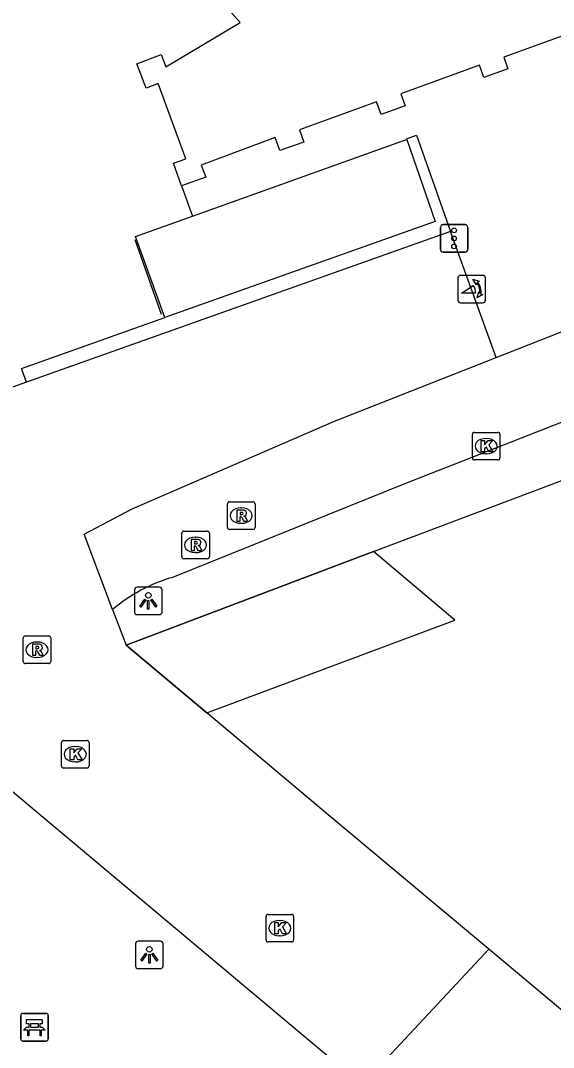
# Model space of a CAD drawing. Extents: x 161087 to 161922, y 382574 to 383873.
# Drawn here: x 161473.41 to 161492.72, y 383168.37 to 383205.61 of the extents above; entities that cross this region are included whole.
import ezdxf

# ---------------------------------------------------------------- set-up
doc = ezdxf.new("R2010")
doc.units = 0
for name, color, linetype in [('IMGEO_Bank', 7, 'Continuous'), ('IMGEO_Fietspad_open', 7, 'Continuous'), ('IMGEO_Kolk', 7, 'Continuous'), ('IMGEO_Lichtpunt', 7, 'Continuous'), ('IMGEO_Lijnafwatering', 7, 'Continuous'), ('IMGEO_Muur', 7, 'Continuous'), ('IMGEO_Pand', 7, 'Continuous'), ('IMGEO_Pand_overbouw', 7, 'Continuous'), ('IMGEO_Poller', 7, 'Continuous'), ('IMGEO_Rioolput', 7, 'Continuous'), ('IMGEO_Verkeersregelinstallatiepaal', 7, 'Continuous'), ('IMGEO_Voetgangersgebied_gesloten', 7, 'Continuous'), ('IMGEO_Voetgangersgebied_open', 7, 'Continuous'), ('IMGEO_Voetpad_op_trap', 7, 'Continuous'), ('IMGEO_Voetpad_open', 7, 'Continuous')]:
    doc.layers.add(name, color=color, linetype=linetype)

msp = doc.modelspace()

# ---------------------------------------------------------------- linework, layer by layer
at = {"layer": 'IMGEO_Bank'}
for p, q in [((161473.41, 383168.677), (161473.41, 383169.518)), ((161473.41, 383169.518), (161473.41, 383168.677)), ((161473.485, 383169.602), (161474.326, 383169.602)), ((161474.326, 383169.602), (161473.485, 383169.602)), ((161474.41, 383169.527), (161474.41, 383168.686)), ((161474.41, 383168.686), (161474.41, 383169.527)), ((161474.107, 383169), (161473.714, 383169)), ((161473.719, 383169.108), (161473.719, 383169.214)), ((161473.763, 383169.214), (161473.763, 383169.108)), ((161474.051, 383169.22), (161473.769, 383169.22)), ((161473.769, 383169.102), (161474.051, 383169.102)), ((161474.057, 383169.108), (161474.057, 383169.214)), ((161474.101, 383169.214), (161474.101, 383169.108)), ((161474.335, 383168.602), (161473.494, 383168.602)), ((161473.494, 383168.602), (161474.335, 383168.602))]:
    msp.add_line(p, q, dxfattribs=at)
for points in [[(161473.713, 383169.22), (161473.627, 383169.22), (161473.627, 383169.381), (161474.19, 383169.381), (161474.19, 383169.22), (161474.107, 383169.22)], [(161473.657, 383169), (161473.515, 383169), (161473.627, 383169.102), (161473.713, 383169.102)], [(161473.707, 383168.993), (161473.707, 383168.786), (161473.664, 383168.786), (161473.664, 383168.993)], [(161474.107, 383169.102), (161474.19, 383169.102), (161474.302, 383169), (161474.163, 383169)], [(161474.157, 383168.993), (161474.157, 383168.786), (161474.113, 383168.786), (161474.113, 383168.993)]]:
    msp.add_lwpolyline(points, dxfattribs=at)
for centre, radius, start, end in [((161473.488, 383169.524), 0.0779, 92.4484, 184.2845), ((161473.488, 383169.524), 0.0779, 92.4484, 184.2845), ((161474.332, 383169.524), 0.0779, 2.4484, 94.2845), ((161474.332, 383169.524), 0.0779, 2.4484, 94.2845), ((161473.657, 383168.993), 0.00671, 2.8957, 87.1043), ((161473.714, 383168.993), 0.00671, 92.8957, 177.1043), ((161473.712, 383169.213), 0.00671, 2.8957, 87.1043), ((161473.712, 383169.109), 0.00671, 272.8957, 357.1043), ((161473.769, 383169.213), 0.00671, 92.8957, 177.1043), ((161473.769, 383169.109), 0.00671, 182.8957, 267.1043), ((161474.051, 383169.213), 0.00671, 2.8957, 87.1043), ((161474.051, 383169.109), 0.00671, 272.8957, 357.1043), ((161474.108, 383169.213), 0.00671, 92.8957, 177.1043), ((161474.108, 383169.109), 0.00671, 182.8957, 267.1043), ((161474.106, 383168.993), 0.00671, 2.8957, 87.1043), ((161474.163, 383168.993), 0.00671, 92.8957, 177.1043), ((161473.488, 383168.68), 0.0779, 182.4484, 274.2845), ((161473.488, 383168.68), 0.0779, 182.4484, 274.2845), ((161474.332, 383168.68), 0.0779, 272.4484, 4.2845), ((161474.332, 383168.68), 0.0779, 272.4484, 4.2845)]:
    msp.add_arc(centre, radius, start, end, dxfattribs=at)
at = {"layer": 'IMGEO_Fietspad_open'}
for points in [[(161490.644, 383193.385), (161517.649, 383204.031), (161525.978, 383206.8), (161531.26, 383208.242), (161541.577, 383210.015)], [(161550.595, 383209.525), (161547.65, 383208.325), (161542.826, 383207.084), (161531.933, 383205.212), (161526.876, 383203.831), (161518.704, 383201.115), (161487.35, 383188.824), (161478.917, 383185.415)], [(161476.743, 383184.249), (161475.709, 383186.979), (161477.456, 383187.896), (161484.787, 383191.076), (161490.644, 383193.385)]]:
    msp.add_lwpolyline(points, dxfattribs=at)
msp.add_arc((161480.551, 383179.758), 5.888, 106.1141, 130.2987, dxfattribs=at)
at = {"layer": 'IMGEO_Kolk'}
for p, q in [((161489.778, 383189.747), (161489.778, 383190.599)), ((161489.853, 383190.673), (161490.705, 383190.673)), ((161490.779, 383190.599), (161490.779, 383189.747)), ((161490.266, 383190.453), (161490.291, 383190.453)), ((161490.289, 383189.893), (161490.264, 383189.893)), ((161490.705, 383189.673), (161489.853, 383189.673)), ((161474.888, 383178.575), (161474.888, 383179.427)), ((161474.963, 383179.501), (161475.815, 383179.501)), ((161475.889, 383179.427), (161475.889, 383178.575)), ((161475.376, 383179.281), (161475.401, 383179.281)), ((161475.399, 383178.721), (161475.374, 383178.721)), ((161475.815, 383178.501), (161474.963, 383178.501)), ((161482.301, 383172.268), (161482.301, 383173.12)), ((161482.376, 383173.194), (161483.228, 383173.194)), ((161482.789, 383172.974), (161482.814, 383172.974)), ((161483.302, 383173.12), (161483.302, 383172.268)), ((161482.812, 383172.414), (161482.787, 383172.414)), ((161483.228, 383172.194), (161482.376, 383172.194))]:
    msp.add_line(p, q, dxfattribs=at)
for points in [[(161489.778, 383189.747), (161489.778, 383190.599)], [(161489.853, 383190.673), (161490.705, 383190.673)], [(161490.779, 383190.599), (161490.779, 383189.747)], [(161490.099, 383190.373), (161490.222, 383190.373), (161490.222, 383190.222), (161490.352, 383190.373), (161490.516, 383190.373), (161490.37, 383190.222), (161490.523, 383189.973), (161490.371, 383189.973), (161490.286, 383190.137), (161490.222, 383190.07), (161490.222, 383189.973), (161490.099, 383189.973), (161490.099, 383190.373)], [(161490.705, 383189.673), (161489.853, 383189.673)], [(161474.888, 383178.575), (161474.888, 383179.427)], [(161474.963, 383179.501), (161475.815, 383179.501)], [(161475.889, 383179.427), (161475.889, 383178.575)], [(161475.209, 383179.201), (161475.332, 383179.201), (161475.332, 383179.05), (161475.462, 383179.201), (161475.626, 383179.201), (161475.48, 383179.05), (161475.633, 383178.801), (161475.481, 383178.801), (161475.396, 383178.965), (161475.332, 383178.898), (161475.332, 383178.801), (161475.209, 383178.801), (161475.209, 383179.201)], [(161475.815, 383178.501), (161474.963, 383178.501)], [(161482.301, 383172.268), (161482.301, 383173.12)], [(161482.376, 383173.194), (161483.228, 383173.194)], [(161483.302, 383173.12), (161483.302, 383172.268)], [(161482.622, 383172.894), (161482.745, 383172.894), (161482.745, 383172.743), (161482.875, 383172.894), (161483.039, 383172.894), (161482.893, 383172.743), (161483.046, 383172.494), (161482.894, 383172.494), (161482.809, 383172.658), (161482.745, 383172.591), (161482.745, 383172.494), (161482.622, 383172.494), (161482.622, 383172.894)], [(161483.228, 383172.194), (161482.376, 383172.194)]]:
    msp.add_lwpolyline(points, dxfattribs=at)
for centre, start, end in [((161489.855, 383190.597), 91.552, 178.448), ((161489.855, 383190.597), 91.552, 178.448), ((161490.703, 383190.597), 1.552, 88.448), ((161490.703, 383190.597), 1.552, 88.448), ((161489.855, 383189.749), 181.552, 268.448), ((161489.855, 383189.749), 181.552, 268.448), ((161490.703, 383189.749), 271.552, 358.448), ((161490.703, 383189.749), 271.552, 358.448), ((161474.965, 383179.425), 91.552, 178.448), ((161474.965, 383179.425), 91.552, 178.448), ((161475.813, 383179.425), 1.552, 88.448), ((161475.813, 383179.425), 1.552, 88.448), ((161474.965, 383178.577), 181.552, 268.448), ((161474.965, 383178.577), 181.552, 268.448), ((161475.813, 383178.577), 271.552, 358.448), ((161475.813, 383178.577), 271.552, 358.448), ((161482.378, 383173.118), 91.552, 178.448), ((161482.378, 383173.118), 91.552, 178.448), ((161483.226, 383173.118), 1.552, 88.448), ((161483.226, 383173.118), 1.552, 88.448), ((161482.378, 383172.27), 181.552, 268.448), ((161482.378, 383172.27), 181.552, 268.448), ((161483.226, 383172.27), 271.552, 358.448), ((161483.226, 383172.27), 271.552, 358.448)]:
    msp.add_arc(centre, 0.0765, start, end, dxfattribs=at)
for centre, major_axis, ratio, start_param, end_param in [((161490.265, 383190.173), (-0.387, 0.002), 0.722429, 4.712389, 7.853982), ((161490.29, 383190.173), (-0.39, 0.002), 0.717154, 1.570796, 4.712389), ((161475.375, 383179.001), (-0.387, 0.002), 0.722429, 4.712389, 7.853982), ((161475.4, 383179.001), (-0.39, 0.002), 0.717154, 1.570796, 4.712389), ((161482.788, 383172.694), (-0.387, 0.002), 0.722429, 4.712389, 7.853982), ((161482.813, 383172.694), (-0.39, 0.002), 0.717154, 1.570796, 4.712389)]:
    msp.add_ellipse(centre, major_axis=major_axis, ratio=ratio, start_param=start_param, end_param=end_param, dxfattribs=at)
at = {"layer": 'IMGEO_Lichtpunt'}
for p, q in [((161477.536, 383184.964), (161477.536, 383184.157)), ((161477.536, 383184.964), (161477.536, 383184.157)), ((161478.438, 383185.059), (161477.63, 383185.059)), ((161478.438, 383185.059), (161477.63, 383185.059)), ((161478.532, 383184.157), (161478.532, 383184.964)), ((161478.532, 383184.157), (161478.532, 383184.964)), ((161477.63, 383184.063), (161478.438, 383184.063)), ((161477.63, 383184.063), (161478.438, 383184.063)), ((161478.476, 383172.223), (161477.668, 383172.223)), ((161478.476, 383172.223), (161477.668, 383172.223)), ((161477.574, 383172.128), (161477.574, 383171.321)), ((161477.574, 383172.128), (161477.574, 383171.321)), ((161478.57, 383171.321), (161478.57, 383172.128)), ((161478.57, 383171.321), (161478.57, 383172.128)), ((161477.668, 383171.227), (161478.476, 383171.227)), ((161477.668, 383171.227), (161478.476, 383171.227))]:
    msp.add_line(p, q, dxfattribs=at)
for points in [[(161477.91, 383184.628), (161477.949, 383184.6), (161477.761, 383184.338), (161477.723, 383184.365), (161477.91, 383184.628)], [(161478.012, 383184.58), (161478.059, 383184.58), (161478.059, 383184.258), (161478.012, 383184.258), (161478.012, 383184.58)], [(161478.122, 383184.6), (161478.16, 383184.627), (161478.347, 383184.365), (161478.308, 383184.337), (161478.122, 383184.6)], [(161477.948, 383171.792), (161477.987, 383171.764), (161477.799, 383171.502), (161477.761, 383171.529), (161477.948, 383171.792)], [(161478.05, 383171.744), (161478.097, 383171.744), (161478.097, 383171.422), (161478.05, 383171.422), (161478.05, 383171.744)], [(161478.16, 383171.764), (161478.198, 383171.791), (161478.385, 383171.529), (161478.346, 383171.501), (161478.16, 383171.764)]]:
    msp.add_lwpolyline(points, dxfattribs=at)
for centre in [(161478.035, 383184.762), (161478.073, 383171.926)]:
    msp.add_circle(centre, 0.0994, dxfattribs=at)
for centre, start, end in [((161477.63, 383184.964), 90, 180), ((161477.63, 383184.964), 90, 180), ((161478.438, 383184.964), 0, 90), ((161478.438, 383184.964), 0, 90), ((161477.63, 383184.157), 180, 270), ((161477.63, 383184.157), 180, 270), ((161478.438, 383184.157), 270, 0), ((161478.438, 383184.157), 270, 360), ((161477.668, 383172.128), 90, 180), ((161477.668, 383172.128), 90, 180), ((161478.476, 383172.128), 0, 90), ((161478.476, 383172.128), 0, 90), ((161477.668, 383171.321), 180, 270), ((161477.668, 383171.321), 180, 270), ((161478.476, 383171.321), 270, 0), ((161478.476, 383171.321), 270, 360)]:
    msp.add_arc(centre, 0.0946, start, end, dxfattribs=at)
at = {"layer": 'IMGEO_Lijnafwatering'}
msp.add_lwpolyline([(161477.541, 383197.661), (161478.497, 383194.957)], dxfattribs=at)
at = {"layer": 'IMGEO_Muur'}
for points in [[(161487.403, 383201.29), (161488.435, 383198.32), (161478.63, 383194.835)], [(161487.403, 383201.29), (161487.395, 383201.314), (161487.758, 383201.451), (161488.988, 383197.957)], [(161488.988, 383197.957), (161473.622, 383192.488)], [(161473.622, 383192.488), (161473.443, 383192.991), (161478.63, 383194.835)]]:
    msp.add_lwpolyline(points, dxfattribs=at)
at = {"layer": 'IMGEO_Pand'}
for points in [[(161479.241, 383199.613), (161478.947, 383200.44), (161479.39, 383200.598), (161478.393, 383203.322), (161477.953, 383203.158), (161477.624, 383204.042), (161478.502, 383204.37), (161478.666, 383203.93), (161481.361, 383205.539), (161481.047, 383205.888)], [(161493.719, 383205.292), (161490.916, 383204.283), (161491.068, 383203.854), (161490.195, 383203.544), (161490.039, 383203.983), (161487.185, 383202.951), (161487.342, 383202.511), (161486.469, 383202.201), (161486.308, 383202.653), (161483.519, 383201.64), (161483.675, 383201.201), (161482.802, 383200.891), (161482.636, 383201.36), (161479.956, 383200.366), (161480.114, 383199.923), (161479.241, 383199.613)], [(161486.193, 383186.35), (161500, 383191.566), (161505.273, 383193.558), (161507.344, 383188.023), (161509.72, 383188.921)], [(161480.154, 383180.503), (161489.142, 383183.867), (161486.193, 383186.35)], [(161490.38, 383171.93), (161484.631, 383176.749), (161480.154, 383180.503)], [(161532.38, 383136.716), (161513.402, 383152.628), (161495.054, 383168.011), (161490.38, 383171.93)]]:
    msp.add_lwpolyline(points, dxfattribs=at)
at = {"layer": 'IMGEO_Pand_overbouw'}
msp.add_lwpolyline([(161480.154, 383180.503), (161489.142, 383183.867), (161486.193, 383186.35), (161477.231, 383182.96)], close=True, dxfattribs=at)
at = {"layer": 'IMGEO_Poller'}
for p, q in [((161489.257, 383196.271), (161489.257, 383195.464)), ((161489.257, 383196.271), (161489.257, 383195.464)), ((161490.159, 383196.366), (161489.351, 383196.366)), ((161490.159, 383196.366), (161489.351, 383196.366)), ((161490.253, 383195.464), (161490.253, 383196.271)), ((161490.253, 383195.464), (161490.253, 383196.271)), ((161489.351, 383195.369), (161490.159, 383195.369)), ((161489.351, 383195.369), (161490.159, 383195.369))]:
    msp.add_line(p, q, dxfattribs=at)
for points in [[(161489.936, 383196.095), (161489.924, 383196.022), (161489.799, 383196.227)], [(161489.799, 383196.227), (161490.03, 383196.161), (161489.959, 383196.129)], [(161489.892, 383195.722), (161489.379, 383195.722), (161489.809, 383195.997)], [(161489.952, 383195.55), (161490.018, 383195.781), (161490.048, 383195.713)], [(161490.084, 383195.686), (161490.156, 383195.675), (161489.952, 383195.55)]]:
    msp.add_lwpolyline(points, dxfattribs=at)
for centre, radius, start, end in [((161489.351, 383196.271), 0.0946, 90, 180), ((161489.351, 383196.271), 0.0946, 90, 180), ((161489.578, 383195.782), 0.476, 351.7527, 41.1691), ((161489.578, 383195.782), 0.516, 349.3569, 42.2912), ((161490.159, 383196.271), 0.0946, 0, 90), ((161490.159, 383196.271), 0.0946, 0, 90), ((161489.564, 383195.772), 0.332, 351.3247, 42.4854), ((161489.351, 383195.464), 0.0946, 180, 270), ((161489.351, 383195.464), 0.0946, 180, 270), ((161490.159, 383195.464), 0.0946, 270, 0), ((161490.159, 383195.464), 0.0946, 270, 0)]:
    msp.add_arc(centre, radius, start, end, dxfattribs=at)
at = {"layer": 'IMGEO_Rioolput'}
for p, q in [((161480.901, 383187.228), (161480.901, 383188.08)), ((161480.976, 383188.154), (161481.828, 383188.154)), ((161481.389, 383187.934), (161481.414, 383187.934)), ((161481.902, 383188.08), (161481.902, 383187.228)), ((161481.828, 383187.154), (161480.976, 383187.154)), ((161481.412, 383187.374), (161481.387, 383187.374)), ((161479.246, 383186.166), (161479.246, 383187.018)), ((161479.321, 383187.092), (161480.173, 383187.092)), ((161479.734, 383186.872), (161479.759, 383186.872)), ((161480.247, 383187.018), (161480.247, 383186.166)), ((161480.173, 383186.092), (161479.321, 383186.092)), ((161479.757, 383186.312), (161479.732, 383186.312)), ((161473.5, 383182.365), (161473.5, 383183.217)), ((161473.575, 383183.291), (161474.427, 383183.291)), ((161473.988, 383183.071), (161474.013, 383183.071)), ((161474.501, 383183.217), (161474.501, 383182.365)), ((161474.427, 383182.291), (161473.575, 383182.291)), ((161474.011, 383182.511), (161473.986, 383182.511))]:
    msp.add_line(p, q, dxfattribs=at)
for points in [[(161480.901, 383187.228), (161480.901, 383188.08)], [(161480.976, 383188.154), (161481.828, 383188.154)], [(161481.902, 383188.08), (161481.902, 383187.228)], [(161481.49, 383187.852), (161481.238, 383187.854), (161481.238, 383187.454)], [(161481.238, 383187.454), (161481.362, 383187.454), (161481.362, 383187.616), (161481.373, 383187.616)], [(161481.416, 383187.773), (161481.362, 383187.773), (161481.362, 383187.692)], [(161481.362, 383187.692), (161481.414, 383187.692)], [(161481.42, 383187.587), (161481.491, 383187.454), (161481.631, 383187.454), (161481.566, 383187.58)], [(161481.828, 383187.154), (161480.976, 383187.154)], [(161479.246, 383186.166), (161479.246, 383187.018)], [(161479.321, 383187.092), (161480.173, 383187.092)], [(161479.835, 383186.79), (161479.583, 383186.792), (161479.583, 383186.392)], [(161480.247, 383187.018), (161480.247, 383186.166)], [(161479.583, 383186.392), (161479.707, 383186.392), (161479.707, 383186.554), (161479.718, 383186.554)], [(161479.761, 383186.711), (161479.707, 383186.711), (161479.707, 383186.63)], [(161479.707, 383186.63), (161479.759, 383186.63)], [(161479.765, 383186.525), (161479.836, 383186.392), (161479.976, 383186.392), (161479.911, 383186.518)], [(161480.173, 383186.092), (161479.321, 383186.092)], [(161473.5, 383182.365), (161473.5, 383183.217)], [(161473.575, 383183.291), (161474.427, 383183.291)], [(161474.501, 383183.217), (161474.501, 383182.365)], [(161474.089, 383182.989), (161473.837, 383182.991), (161473.837, 383182.591)], [(161473.837, 383182.591), (161473.961, 383182.591), (161473.961, 383182.753), (161473.972, 383182.753)], [(161474.015, 383182.91), (161473.961, 383182.91), (161473.961, 383182.829)], [(161473.961, 383182.829), (161474.013, 383182.829)], [(161474.019, 383182.724), (161474.09, 383182.591), (161474.23, 383182.591), (161474.165, 383182.717)], [(161474.427, 383182.291), (161473.575, 383182.291)]]:
    msp.add_lwpolyline(points, dxfattribs=at)
for centre, radius, start, end in [((161480.978, 383188.078), 0.0765, 91.552, 178.448), ((161480.978, 383188.078), 0.0765, 91.552, 178.448), ((161481.826, 383188.078), 0.0765, 1.552, 88.448), ((161481.826, 383188.078), 0.0765, 1.552, 88.448), ((161481.372, 383187.563), 0.0533, 26.0293, 88.6989), ((161481.398, 383187.881), 0.19, 274.7715, 282.9687), ((161481.422, 383187.677), 0.0964, 77.0061, 93.1865), ((161481.436, 383187.734), 0.0378, 276.6634, 79.6772), ((161481.489, 383187.742), 0.109, 350.3612, 89.416), ((161481.487, 383187.742), 0.112, 277.5842, 350.9817), ((161481.471, 383187.527), 0.108, 29.5134, 73.7905), ((161480.978, 383187.23), 0.0765, 181.552, 268.448), ((161480.978, 383187.23), 0.0765, 181.552, 268.448), ((161481.826, 383187.23), 0.0765, 271.552, 358.448), ((161481.826, 383187.23), 0.0765, 271.552, 358.448), ((161479.323, 383187.016), 0.0765, 91.552, 178.448), ((161479.323, 383187.016), 0.0765, 91.552, 178.448), ((161479.834, 383186.68), 0.109, 350.3612, 89.416), ((161480.171, 383187.016), 0.0765, 1.552, 88.448), ((161480.171, 383187.016), 0.0765, 1.552, 88.448), ((161479.717, 383186.501), 0.0533, 26.0293, 88.6989), ((161479.743, 383186.819), 0.19, 274.7715, 282.9687), ((161479.767, 383186.615), 0.0964, 77.0061, 93.1865), ((161479.781, 383186.672), 0.0378, 276.6634, 79.6772), ((161479.832, 383186.68), 0.112, 277.5842, 350.9817), ((161479.816, 383186.465), 0.108, 29.5134, 73.7905), ((161479.323, 383186.168), 0.0765, 181.552, 268.448), ((161479.323, 383186.168), 0.0765, 181.552, 268.448), ((161480.171, 383186.168), 0.0765, 271.552, 358.448), ((161480.171, 383186.168), 0.0765, 271.552, 358.448), ((161473.577, 383183.215), 0.0765, 91.552, 178.448), ((161473.577, 383183.215), 0.0765, 91.552, 178.448), ((161474.425, 383183.215), 0.0765, 1.552, 88.448), ((161474.425, 383183.215), 0.0765, 1.552, 88.448), ((161473.971, 383182.7), 0.0533, 26.0293, 88.6989), ((161473.997, 383183.018), 0.19, 274.7715, 282.9687), ((161474.021, 383182.814), 0.0964, 77.0061, 93.1865), ((161474.035, 383182.871), 0.0378, 276.6634, 79.6772), ((161474.088, 383182.879), 0.109, 350.3612, 89.416), ((161474.086, 383182.879), 0.112, 277.5842, 350.9817), ((161474.07, 383182.664), 0.108, 29.5134, 73.7905), ((161473.577, 383182.367), 0.0765, 181.552, 268.448), ((161473.577, 383182.367), 0.0765, 181.552, 268.448), ((161474.425, 383182.367), 0.0765, 271.552, 358.448), ((161474.425, 383182.367), 0.0765, 271.552, 358.448)]:
    msp.add_arc(centre, radius, start, end, dxfattribs=at)
for centre, major_axis, ratio, start_param, end_param in [((161481.388, 383187.654), (-0.387, 0.002), 0.722429, 4.712389, 7.853982), ((161481.413, 383187.654), (-0.39, 0.002), 0.717154, 1.570796, 4.712389), ((161479.733, 383186.592), (-0.387, 0.002), 0.722429, 4.712389, 7.853982), ((161479.758, 383186.592), (-0.39, 0.002), 0.717154, 1.570796, 4.712389), ((161473.987, 383182.791), (-0.387, 0.002), 0.722429, 4.712389, 7.853982), ((161474.012, 383182.791), (-0.39, 0.002), 0.717154, 1.570796, 4.712389)]:
    msp.add_ellipse(centre, major_axis=major_axis, ratio=ratio, start_param=start_param, end_param=end_param, dxfattribs=at)
at = {"layer": 'IMGEO_Verkeersregelinstallatiepaal'}
for p, q in [((161488.622, 383197.307), (161488.622, 383198.107)), ((161488.622, 383198.107), (161488.622, 383197.307)), ((161488.722, 383198.207), (161489.512, 383198.207)), ((161489.512, 383198.207), (161488.722, 383198.207)), ((161489.612, 383198.107), (161489.612, 383197.307)), ((161489.612, 383197.307), (161489.612, 383198.107)), ((161489.512, 383197.207), (161488.722, 383197.207)), ((161488.722, 383197.207), (161489.512, 383197.207))]:
    msp.add_line(p, q, dxfattribs=at)
for centre in [(161489.117, 383197.997), (161489.117, 383197.707), (161489.117, 383197.417)]:
    msp.add_circle(centre, 0.085, dxfattribs=at)
for centre, start, end in [((161488.722, 383198.107), 90, 180), ((161488.722, 383198.107), 90, 180), ((161489.512, 383198.107), 0, 90), ((161489.512, 383198.107), 360, 90), ((161488.722, 383197.307), 180, 270), ((161488.722, 383197.307), 180, 270), ((161489.512, 383197.307), 270, 0), ((161489.512, 383197.307), 270, 0)]:
    msp.add_arc(centre, 0.1, start, end, dxfattribs=at)
at = {"layer": 'IMGEO_Voetgangersgebied_gesloten'}
msp.add_lwpolyline([(161470.474, 383179.856), (161485.834, 383166.972)], dxfattribs=at)
at = {"layer": 'IMGEO_Voetgangersgebied_open'}
for points in [[(161479.241, 383199.613), (161479.633, 383198.51)], [(161490.644, 383193.385), (161488.988, 383197.957)], [(161473.622, 383192.488), (161456.2, 383186.266)], [(161480.154, 383180.503), (161477.231, 383182.96)], [(161490.38, 383171.93), (161486.321, 383167.583), (161485.834, 383166.972)]]:
    msp.add_lwpolyline(points, dxfattribs=at)
at = {"layer": 'IMGEO_Voetpad_op_trap'}
for points in [[(161479.633, 383198.51), (161487.228, 383201.228), (161487.403, 383201.29)], [(161478.63, 383194.835), (161477.573, 383197.773), (161479.633, 383198.51)]]:
    msp.add_lwpolyline(points, dxfattribs=at)
at = {"layer": 'IMGEO_Voetpad_open'}
for points in [[(161477.231, 383182.96), (161486.193, 383186.35)], [(161476.743, 383184.249), (161477.231, 383182.96)]]:
    msp.add_lwpolyline(points, dxfattribs=at)

doc.saveas('drawing.dxf')
